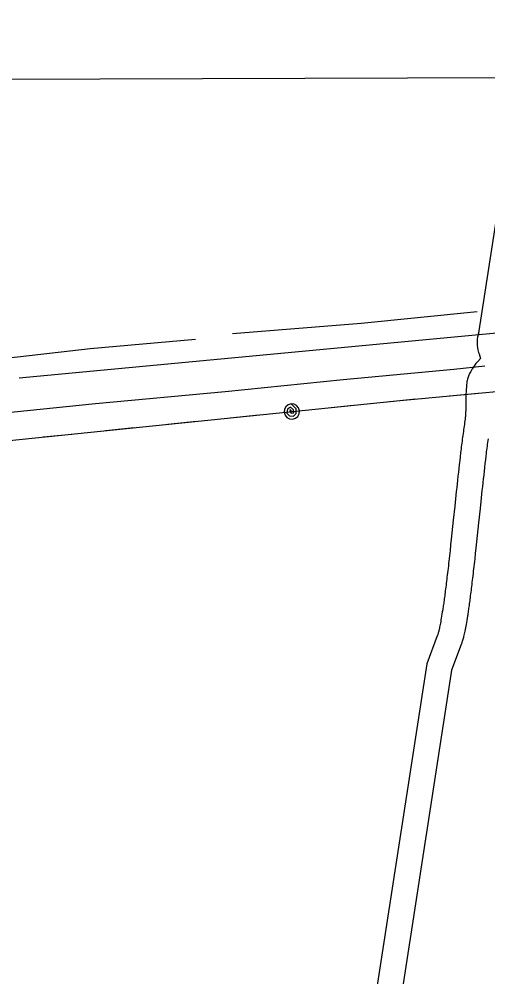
# Model space of a CAD drawing. Extents: x 3392644 to 3430565, y 576657 to 602123.
# Drawn here: x 3408829 to 3409382, y 599212 to 600343 of the extents above; entities that cross this region are included whole.
import ezdxf

# ---------------------------------------------------------------- set-up
doc = ezdxf.new("R2010")
doc.units = 0
for name, color, linetype in [('V-GRID-FRAM', 7, 'Continuous'), ('V-ROAD-CNTR', 7, 'Continuous'), ('V-TOPO-SHOR', 7, 'Continuous'), ('V-UTIL-LINE', 7, 'Continuous')]:
    doc.layers.add(name, color=color, linetype=linetype)

msp = doc.modelspace()

# ---------------------------------------------------------------- linework, layer by layer
at = {"layer": 'V-GRID-FRAM'}
msp.add_lwpolyline([(3396720.3, 600227.7), (3428325.7, 600342.6), (3428399.7, 582159.3), (3396778.5, 582044.3), (3396720.3, 600227.7)], dxfattribs=at)
at = {"layer": 'V-ROAD-CNTR'}
for points in [[(3409418.8, 600279.3), (3409370.9, 599969.6)], [(3412123.7, 600239.7), (3410866.3, 600110.6), (3408829.4, 599918.5)], [(3409371.3, 599971.7), (3409371, 599970.6), (3409370.7, 599969.3), (3409370.4, 599968.1), (3409370.2, 599966.9), (3409369.9, 599964.9), (3409369.7, 599963.1), (3409369.7, 599961.5), (3409369.7, 599960.1), (3409369.7, 599958.8), (3409369.9, 599956.8), (3409370.1, 599955.2), (3409370.3, 599954), (3409370.6, 599952.3), (3409371, 599950.7), (3409371.5, 599948.9), (3409372, 599947.3), (3409373.8, 599941.9)], [(3409373.8, 599941.9), (3409370.4, 599938.3), (3409369.4, 599937), (3409368.4, 599935.9), (3409367.6, 599934.8), (3409366.7, 599933.6), (3409365.3, 599931.7), (3409364.1, 599929.8), (3409363.1, 599928.1), (3409362.2, 599926.7), (3409361.5, 599925.3), (3409360.9, 599924.1), (3409360.4, 599923.1), (3409360, 599922.1), (3409359.6, 599921.2), (3409359.1, 599919.8), (3409358.7, 599918.6), (3409358.4, 599917.5), (3409358, 599916.1), (3409357.8, 599914.6), (3409357.5, 599912.8), (3409357.3, 599911.1), (3409357.1, 599908.1), (3409356.8, 599905.2), (3409356.7, 599902.6), (3409356.6, 599900.1), (3409356.5, 599895.7), (3409356.5, 599888.3), (3409356.4, 599883), (3409356.3, 599881.1), (3409356.2, 599877.8), (3409356.1, 599875.4), (3409355.9, 599873.6), (3409355.8, 599872.4), (3409355.6, 599870.4), (3409355.3, 599868.4), (3409355, 599866.4), (3409354.7, 599864.3), (3409354.4, 599862.1), (3409354.1, 599860), (3409353.8, 599857.8), (3409353.5, 599855.6), (3409353.2, 599853.3), (3409352.9, 599851.1), (3409352.6, 599848.9), (3409352.3, 599846.6), (3409352, 599844.3), (3409351.7, 599842.1), (3409351.4, 599839.8), (3409351.1, 599837.5), (3409350.8, 599835.2), (3409350.6, 599832.9), (3409350.3, 599830.6), (3409349.7, 599825.9), (3409349.2, 599821.3), (3409348.7, 599816.7), (3409348.1, 599812.1), (3409347.6, 599807.5), (3409347.1, 599802.9), (3409346.6, 599798.4), (3409346.1, 599793.9), (3409345.7, 599789.4)], [(3409382.6, 599847.2), (3409382.3, 599845), (3409382, 599842.8), (3409381.7, 599840.5), (3409381.5, 599838.3), (3409381.2, 599836.1), (3409380.9, 599833.8), (3409380.6, 599831.5), (3409380.3, 599829.3), (3409380.1, 599827), (3409379.5, 599822.4), (3409379, 599817.9), (3409378.5, 599813.3), (3409378, 599808.7), (3409377.5, 599804.2), (3409377, 599799.7), (3409376.5, 599795.1), (3409376, 599790.7), (3409375.5, 599786.2)], [(3409345.7, 599789.4), (3409345.2, 599785), (3409344.3, 599776.3), (3409343.4, 599767.7), (3409341.6, 599751.1), (3409340.8, 599743.4), (3409340, 599735.9), (3409339.2, 599728.6), (3409338.5, 599721.7), (3409337.8, 599715), (3409337.1, 599708.7), (3409336.7, 599705.6), (3409336.4, 599702.6), (3409336.1, 599699.7), (3409335.8, 599696.9), (3409335.4, 599694.1), (3409335.1, 599691.4), (3409334.8, 599688.7), (3409334.5, 599686.1), (3409334.2, 599683.6), (3409333.9, 599681.2), (3409333.6, 599678.8), (3409333.3, 599676.4), (3409333.1, 599674.2), (3409332.8, 599671.9), (3409332.5, 599669.8), (3409332.2, 599667.7), (3409332, 599665.7), (3409331.7, 599663.7), (3409331.5, 599661.7), (3409331.2, 599659.9), (3409331, 599658.1), (3409330.7, 599656.3), (3409330.5, 599654.6), (3409330.3, 599652.9), (3409330, 599651.3), (3409329.8, 599649.7), (3409329.6, 599648.2), (3409329.4, 599646.7), (3409329.1, 599645.3), (3409328.9, 599643.9), (3409328.7, 599642.6), (3409328.3, 599640), (3409327.9, 599637.5), (3409327.5, 599635.3), (3409327.1, 599633.2), (3409326.8, 599631.2), (3409326.4, 599629.4), (3409326.1, 599627.7), (3409325.8, 599626.1), (3409325.5, 599624.6), (3409325.2, 599623.3), (3409324.9, 599622), (3409324.6, 599620.9), (3409324.4, 599619.8), (3409324.1, 599618.9), (3409323.9, 599618), (3409323.7, 599617.2), (3409323.5, 599616.5), (3409323.3, 599615.9), (3409323.1, 599615.3), (3409322.9, 599614.9), (3409322.8, 599614.4), (3409310.5, 599581.3)], [(3409375.5, 599786.2), (3409375, 599781.8), (3409374.1, 599773.1), (3409373.2, 599764.6), (3409371.5, 599748), (3409370.6, 599740.2), (3409369.8, 599732.7), (3409369.1, 599725.4), (3409368.3, 599718.5), (3409367.6, 599711.8), (3409366.9, 599705.4), (3409366.6, 599702.3), (3409366.2, 599699.3), (3409365.9, 599696.4), (3409365.6, 599693.5), (3409365.2, 599690.7), (3409364.9, 599687.9), (3409364.6, 599685.2), (3409364.3, 599682.6), (3409364, 599680.1), (3409363.7, 599677.6), (3409363.4, 599675.1), (3409363.1, 599672.8), (3409362.8, 599670.5), (3409362.6, 599668.2), (3409362.3, 599666), (3409362, 599663.9), (3409361.7, 599661.8), (3409361.5, 599659.8), (3409361.2, 599657.8), (3409361, 599655.9), (3409360.7, 599654), (3409360.4, 599652.2), (3409360.2, 599650.4), (3409360, 599648.7), (3409359.7, 599647), (3409359.5, 599645.4), (3409359.2, 599643.8), (3409359, 599642.3), (3409358.8, 599640.8), (3409358.6, 599639.3), (3409358.3, 599637.9), (3409357.9, 599635.2), (3409357.5, 599632.6), (3409357.1, 599630.2), (3409356.7, 599627.9), (3409356.3, 599625.7), (3409355.9, 599623.7), (3409355.5, 599621.8), (3409355.2, 599620), (3409354.8, 599618.3), (3409354.5, 599616.7), (3409354.1, 599615.2), (3409353.8, 599613.8), (3409353.5, 599612.5), (3409353.1, 599611.2), (3409352.8, 599610.1), (3409352.5, 599609), (3409352.2, 599607.9), (3409351.9, 599606.9), (3409351.6, 599605.9), (3409351.3, 599605), (3409351, 599604.2), (3409339.7, 599573.7)], [(3409310.5, 599581.3), (3409228.8, 599051.5)], [(3409339.7, 599573.7), (3409260.1, 599057.7)]]:
    msp.add_lwpolyline(points, dxfattribs=at)
at = {"layer": 'V-TOPO-SHOR'}
for points in [[(3409369.9, 599997.1), (3409232.8, 599983.3), (3409081.1, 599970.9)], [(3409037.3, 599964.5), (3408913.3, 599953.4), (3408744.9, 599934.1), (3408649.1, 599920.8)], [(3407898.7, 599710.2), (3408026.8, 599745.5), (3408178.7, 599777.6), (3408323.9, 599808.8), (3408497.3, 599838.2), (3408619.9, 599856.3), (3408761.6, 599872.8), (3408919.5, 599888.6), (3409072.5, 599902.9), (3409211.8, 599917.1), (3409342.4, 599929.4), (3409378.8, 599933.1)]]:
    msp.add_lwpolyline(points, dxfattribs=at)
at = {"layer": 'V-UTIL-LINE'}
for points in [[(3402959.7, 600250.4), (3404204.9, 598822.1), (3404726.9, 598250.3), (3405207.5, 598516.1), (3406263.4, 599099.6), (3406784.2, 599391.3), (3407290.1, 599621), (3407808.9, 599797), (3408347.9, 599908.1), (3408625.7, 599825.5), (3409274.7, 599892), (3409932, 599953.2), (3410526.5, 600014.5), (3411179, 600074.5), (3411843.5, 600129.7), (3412525.8, 600199.3), (3413442.4, 600288.5)], [(3409337.2, 599897.8), (3409371, 599900.9)], [(3409151.1, 599879.3), (3409149.3, 599881.5), (3409148.7, 599879.2), (3409150.5, 599877.2), (3409153.4, 599877.8), (3409153.2, 599881.2), (3409149.6, 599884.3), (3409145.9, 599882.1), (3409145.1, 599877.3), (3409148.5, 599874.2), (3409153, 599873.7), (3409156.4, 599877.1), (3409156.1, 599882.6), (3409150.2, 599888.3), (3409146.8, 599887.2), (3409144.1, 599885), (3409142.5, 599881.9), (3409142.2, 599878.4), (3409143.2, 599875), (3409145.4, 599872.3), (3409148.5, 599870.7), (3409152, 599870.4), (3409155.4, 599871.4), (3409158.1, 599873.6), (3409159.7, 599876.7), (3409160.1, 599880.2), (3409159, 599883.6), (3409156.8, 599886.3), (3409153.7, 599887.9), (3409150.2, 599888.3)], [(3409189.9, 599883.3), (3409223.7, 599886.7)], [(3409263.5, 599890.8), (3409274.7, 599892), (3409297.4, 599894.1)], [(3409078.5, 599871.9), (3409112.3, 599875.3)], [(3409004.9, 599864.3), (3409038.7, 599867.8)], [(3408857.6, 599849.3), (3408891.5, 599852.7)], [(3408931.3, 599856.8), (3408965.1, 599860.3)]]:
    msp.add_lwpolyline(points, dxfattribs=at)

doc.saveas('drawing.dxf')
